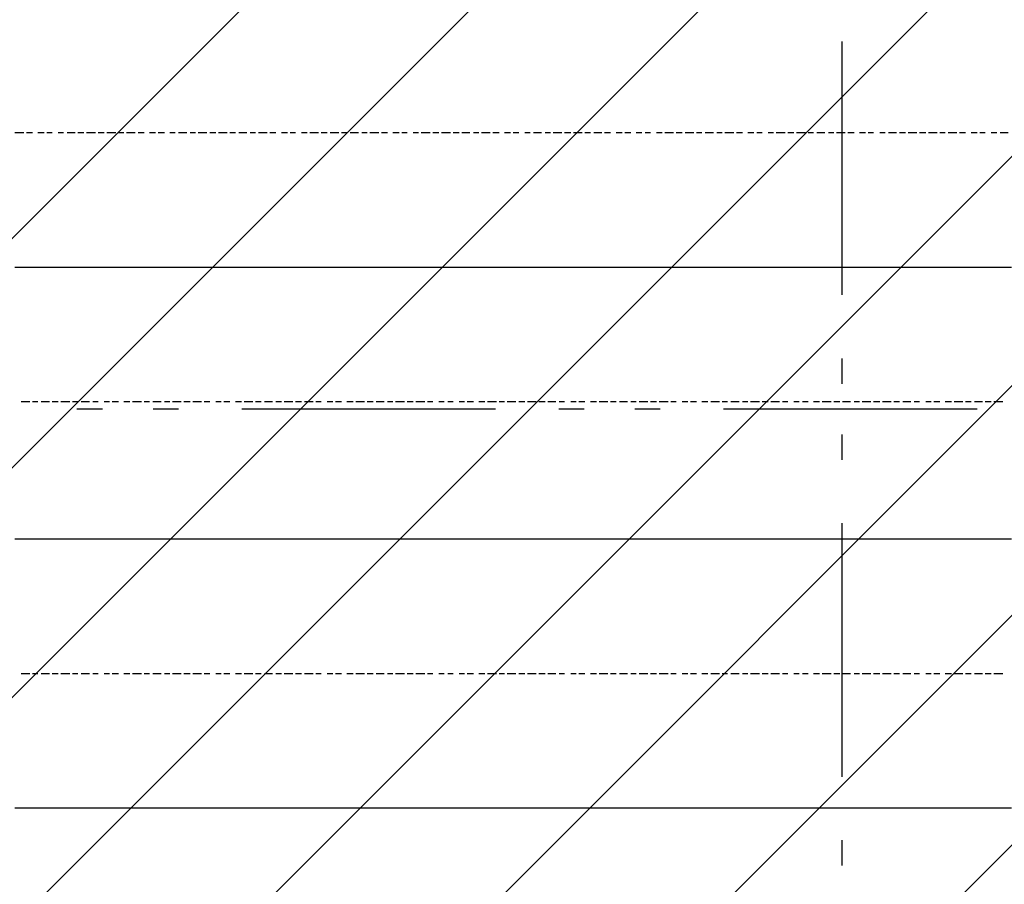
# Model space of a CAD drawing. Extents: x 997 to 109698, y 921 to 94021.
# Tile 493 of 656: x 15482 to 16938, y 46326 to 47604. Entities that reach past the tile are written whole.
import ezdxf

# ---------------------------------------------------------------- set-up
doc = ezdxf.new("R2010")
doc.units = 0
doc.header["$MEASUREMENT"] = 0
for name, color, linetype in [('12', 7, 'CONTINUOUS'), ('28', 7, 'CONTINUOUS'), ('40', 7, 'CONTINUOUS')]:
    doc.layers.add(name, color=color, linetype=linetype)

msp = doc.modelspace()

# ---------------------------------------------------------------- linework, layer by layer
at = {"layer": '12', "color": 1}
for p, q in [((15474.630503, 47437.563401), (15487.630503, 47437.563401)), ((15491.630503, 47437.563401), (15500.630503, 47437.563401)), ((15508.630503, 47437.563401), (15517.630503, 47437.563401)), ((15521.630503, 47437.563401), (15529.630503, 47437.563401)), ((15538.630503, 47437.563401), (15546.630503, 47437.563401)), ((15551.630503, 47437.563401), (15563.630503, 47437.563401)), ((15567.630503, 47437.563401), (15576.630503, 47437.563401)), ((15580.630503, 47437.563401), (15593.630503, 47437.563401)), ((15597.630503, 47437.563401), (15606.630503, 47437.563401)), ((15610.630503, 47437.563401), (15623.630503, 47437.563401)), ((15627.630503, 47437.563401), (15635.630503, 47437.563401)), ((15639.630503, 47437.563401), (15652.630503, 47437.563401)), ((15656.630503, 47437.563401), (15665.630503, 47437.563401)), ((15673.630503, 47437.563401), (15682.630503, 47437.563401)), ((15686.630503, 47437.563401), (15695.630503, 47437.563401)), ((15703.630503, 47437.563401), (15711.630503, 47437.563401)), ((15716.630503, 47437.563401), (15728.630503, 47437.563401)), ((15733.630503, 47437.563401), (15741.630503, 47437.563401)), ((15745.630503, 47437.563401), (15758.630503, 47437.563401)), ((15762.630503, 47437.563401), (15771.630503, 47437.563401)), ((15775.630503, 47437.563401), (15788.630503, 47437.563401)), ((15792.630503, 47437.563401), (15800.630503, 47437.563401)), ((15805.630503, 47437.563401), (15817.630503, 47437.563401)), ((15822.630503, 47437.563401), (15830.630503, 47437.563401)), ((15834.630503, 47437.563401), (15847.630503, 47437.563401)), ((15851.630503, 47437.563401), (15860.630503, 47437.563401)), ((15868.630503, 47437.563401), (15877.630503, 47437.563401)), ((15881.630503, 47437.563401), (15889.630503, 47437.563401)), ((15898.630503, 47437.563401), (15906.630503, 47437.563401)), ((15910.630503, 47437.563401), (15923.630503, 47437.563401)), ((15927.630503, 47437.563401), (15936.630503, 47437.563401)), ((15940.630503, 47437.563401), (15953.630503, 47437.563401)), ((15957.630503, 47437.563401), (15965.630503, 47437.563401)), ((15970.630503, 47437.563401), (15982.630503, 47437.563401)), ((15987.630503, 47437.563401), (15995.630503, 47437.563401)), ((15999.630503, 47437.563401), (16012.630503, 47437.563401)), ((16016.630503, 47437.563401), (16025.630503, 47437.563401)), ((16033.630503, 47437.563401), (16042.630503, 47437.563401)), ((16046.630503, 47437.563401), (16054.630503, 47437.563401)), ((16063.630503, 47437.563401), (16071.630503, 47437.563401)), ((16075.630503, 47437.563401), (16088.630503, 47437.563401)), ((16092.630503, 47437.563401), (16101.630503, 47437.563401)), ((16105.630503, 47437.563401), (16118.630503, 47437.563401)), ((16122.630503, 47437.563401), (16131.630503, 47437.563401)), ((16135.630503, 47437.563401), (16147.630503, 47437.563401)), ((16152.630503, 47437.563401), (16160.630503, 47437.563401)), ((16164.630503, 47437.563401), (16177.630503, 47437.563401)), ((16181.630503, 47437.563401), (16190.630503, 47437.563401)), ((16198.630503, 47437.563401), (16207.630503, 47437.563401)), ((16211.630503, 47437.563401), (16219.630503, 47437.563401)), ((16228.630503, 47437.563401), (16236.630503, 47437.563401)), ((16241.630503, 47437.563401), (16253.630503, 47437.563401)), ((16258.630503, 47437.563401), (16266.630503, 47437.563401)), ((16270.630503, 47437.563401), (16283.630503, 47437.563401)), ((16287.630503, 47437.563401), (16296.630503, 47437.563401)), ((16300.630503, 47437.563401), (16313.630503, 47437.563401)), ((16317.630503, 47437.563401), (16325.630503, 47437.563401)), ((16330.630503, 47437.563401), (16342.630503, 47437.563401)), ((16346.630503, 47437.563401), (16355.630503, 47437.563401)), ((16363.630503, 47437.563401), (16372.630503, 47437.563401)), ((16376.630503, 47437.563401), (16385.630503, 47437.563401)), ((16393.630503, 47437.563401), (16401.630503, 47437.563401)), ((16406.630503, 47437.563401), (16414.630503, 47437.563401)), ((16423.630503, 47437.563401), (16431.630503, 47437.563401)), ((16435.630503, 47437.563401), (16448.630503, 47437.563401)), ((16452.630503, 47437.563401), (16461.630503, 47437.563401)), ((16465.630503, 47437.563401), (16478.630503, 47437.563401)), ((16482.630503, 47437.563401), (16490.630503, 47437.563401)), ((16495.630503, 47437.563401), (16507.630503, 47437.563401)), ((16512.630503, 47437.563401), (16520.630503, 47437.563401)), ((16524.630503, 47437.563401), (16537.630503, 47437.563401)), ((16541.630503, 47437.563401), (16550.630503, 47437.563401)), ((16558.630503, 47437.563401), (16567.630503, 47437.563401)), ((16571.630503, 47437.563401), (16579.630503, 47437.563401)), ((16588.630503, 47437.563401), (16596.630503, 47437.563401)), ((16600.630503, 47437.563401), (16613.630503, 47437.563401)), ((16617.630503, 47437.563401), (16626.630503, 47437.563401)), ((16630.630503, 47437.563401), (16643.630503, 47437.563401)), ((16647.630503, 47437.563401), (16655.630503, 47437.563401)), ((16660.630503, 47437.563401), (16672.630503, 47437.563401)), ((16677.630503, 47437.563401), (16685.630503, 47437.563401)), ((16689.630503, 47437.563401), (16702.630503, 47437.563401)), ((16706.630503, 47437.563401), (16715.630503, 47437.563401)), ((16723.630503, 47437.563401), (16732.630503, 47437.563401)), ((16736.630503, 47437.563401), (16744.630503, 47437.563401)), ((16753.630503, 47437.563401), (16761.630503, 47437.563401)), ((16766.630503, 47437.563401), (16778.630503, 47437.563401)), ((16782.630503, 47437.563401), (16791.630503, 47437.563401)), ((16795.630503, 47437.563401), (16808.630503, 47437.563401)), ((16812.630503, 47437.563401), (16821.630503, 47437.563401)), ((16825.630503, 47437.563401), (16838.630503, 47437.563401)), ((16842.630503, 47437.563401), (16850.630503, 47437.563401)), ((16854.630503, 47437.563401), (16867.630503, 47437.563401)), ((16871.630503, 47437.563401), (16880.630503, 47437.563401)), ((16888.630503, 47437.563401), (16897.630503, 47437.563401)), ((16901.630503, 47437.563401), (16909.630503, 47437.563401)), ((16918.630503, 47437.563401), (16926.630503, 47437.563401)), ((16931.630503, 47437.563401), (16943.630503, 47437.563401)), ((15483.630503, 47039.563401), (15496.630503, 47039.563401)), ((15500.630503, 47039.563401), (15508.630503, 47039.563401)), ((15513.630503, 47039.563401), (15525.630503, 47039.563401)), ((15529.630503, 47039.563401), (15538.630503, 47039.563401)), ((15542.630503, 47039.563401), (15555.630503, 47039.563401)), ((15559.630503, 47039.563401), (15567.630503, 47039.563401)), ((15572.630503, 47039.563401), (15584.630503, 47039.563401)), ((15589.630503, 47039.563401), (15597.630503, 47039.563401)), ((15606.630503, 47039.563401), (15614.630503, 47039.563401)), ((15618.630503, 47039.563401), (15627.630503, 47039.563401)), ((15635.630503, 47039.563401), (15644.630503, 47039.563401)), ((15648.630503, 47039.563401), (15661.630503, 47039.563401)), ((15665.630503, 47039.563401), (15673.630503, 47039.563401)), ((15678.630503, 47039.563401), (15690.630503, 47039.563401)), ((15695.630503, 47039.563401), (15703.630503, 47039.563401)), ((15707.630503, 47039.563401), (15720.630503, 47039.563401)), ((15724.630503, 47039.563401), (15733.630503, 47039.563401)), ((15737.630503, 47039.563401), (15750.630503, 47039.563401)), ((15754.630503, 47039.563401), (15762.630503, 47039.563401)), ((15771.630503, 47039.563401), (15779.630503, 47039.563401)), ((15783.630503, 47039.563401), (15792.630503, 47039.563401)), ((15800.630503, 47039.563401), (15809.630503, 47039.563401)), ((15813.630503, 47039.563401), (15826.630503, 47039.563401)), ((15830.630503, 47039.563401), (15838.630503, 47039.563401)), ((15843.630503, 47039.563401), (15855.630503, 47039.563401)), ((15860.630503, 47039.563401), (15868.630503, 47039.563401)), ((15872.630503, 47039.563401), (15885.630503, 47039.563401)), ((15889.630503, 47039.563401), (15898.630503, 47039.563401)), ((15902.630503, 47039.563401), (15915.630503, 47039.563401)), ((15919.630503, 47039.563401), (15927.630503, 47039.563401)), ((15936.630503, 47039.563401), (15944.630503, 47039.563401)), ((15948.630503, 47039.563401), (15957.630503, 47039.563401)), ((15965.630503, 47039.563401), (15974.630503, 47039.563401)), ((15978.630503, 47039.563401), (15991.630503, 47039.563401)), ((15995.630503, 47039.563401), (16004.630503, 47039.563401)), ((16008.630503, 47039.563401), (16020.630503, 47039.563401)), ((16025.630503, 47039.563401), (16033.630503, 47039.563401)), ((16037.630503, 47039.563401), (16050.630503, 47039.563401)), ((16054.630503, 47039.563401), (16063.630503, 47039.563401)), ((16067.630503, 47039.563401), (16080.630503, 47039.563401)), ((16084.630503, 47039.563401), (16092.630503, 47039.563401)), ((16101.630503, 47039.563401), (16109.630503, 47039.563401)), ((16114.630503, 47039.563401), (16122.630503, 47039.563401)), ((16131.630503, 47039.563401), (16139.630503, 47039.563401)), ((16143.630503, 47039.563401), (16152.630503, 47039.563401)), ((16160.630503, 47039.563401), (16169.630503, 47039.563401)), ((16173.630503, 47039.563401), (16186.630503, 47039.563401)), ((16190.630503, 47039.563401), (16198.630503, 47039.563401)), ((16202.630503, 47039.563401), (16215.630503, 47039.563401)), ((16219.630503, 47039.563401), (16228.630503, 47039.563401)), ((16232.630503, 47039.563401), (16245.630503, 47039.563401)), ((16249.630503, 47039.563401), (16258.630503, 47039.563401)), ((16262.630503, 47039.563401), (16274.630503, 47039.563401)), ((16279.630503, 47039.563401), (16287.630503, 47039.563401)), ((16296.630503, 47039.563401), (16304.630503, 47039.563401)), ((16308.630503, 47039.563401), (16317.630503, 47039.563401)), ((16325.630503, 47039.563401), (16334.630503, 47039.563401)), ((16338.630503, 47039.563401), (16351.630503, 47039.563401)), ((16355.630503, 47039.563401), (16363.630503, 47039.563401)), ((16368.630503, 47039.563401), (16380.630503, 47039.563401)), ((16385.630503, 47039.563401), (16393.630503, 47039.563401)), ((16397.630503, 47039.563401), (16410.630503, 47039.563401)), ((16414.630503, 47039.563401), (16423.630503, 47039.563401)), ((16427.630503, 47039.563401), (16440.630503, 47039.563401)), ((16444.630503, 47039.563401), (16452.630503, 47039.563401)), ((16461.630503, 47039.563401), (16469.630503, 47039.563401)), ((16473.630503, 47039.563401), (16482.630503, 47039.563401)), ((16490.630503, 47039.563401), (16499.630503, 47039.563401)), ((16503.630503, 47039.563401), (16516.630503, 47039.563401)), ((16520.630503, 47039.563401), (16528.630503, 47039.563401)), ((16533.630503, 47039.563401), (16545.630503, 47039.563401)), ((16550.630503, 47039.563401), (16558.630503, 47039.563401)), ((16562.630503, 47039.563401), (16575.630503, 47039.563401)), ((16579.630503, 47039.563401), (16588.630503, 47039.563401)), ((16592.630503, 47039.563401), (16605.630503, 47039.563401)), ((16609.630503, 47039.563401), (16617.630503, 47039.563401)), ((16626.630503, 47039.563401), (16634.630503, 47039.563401)), ((16639.630503, 47039.563401), (16647.630503, 47039.563401)), ((16655.630503, 47039.563401), (16664.630503, 47039.563401)), ((16668.630503, 47039.563401), (16681.630503, 47039.563401)), ((16685.630503, 47039.563401), (16694.630503, 47039.563401)), ((16698.630503, 47039.563401), (16710.630503, 47039.563401)), ((16715.630503, 47039.563401), (16723.630503, 47039.563401)), ((16727.630503, 47039.563401), (16740.630503, 47039.563401)), ((16744.630503, 47039.563401), (16753.630503, 47039.563401)), ((16757.630503, 47039.563401), (16770.630503, 47039.563401)), ((16774.630503, 47039.563401), (16782.630503, 47039.563401)), ((16787.630503, 47039.563401), (16799.630503, 47039.563401)), ((16804.630503, 47039.563401), (16812.630503, 47039.563401)), ((16821.630503, 47039.563401), (16829.630503, 47039.563401)), ((16833.630503, 47039.563401), (16842.630503, 47039.563401)), ((16850.630503, 47039.563401), (16859.630503, 47039.563401)), ((16863.630503, 47039.563401), (16876.630503, 47039.563401)), ((16880.630503, 47039.563401), (16888.630503, 47039.563401)), ((16893.630503, 47039.563401), (16905.630503, 47039.563401)), ((16909.630503, 47039.563401), (16918.630503, 47039.563401)), ((16922.630503, 47039.563401), (16935.630503, 47039.563401)), ((15483.630503, 46637.563401), (15496.630503, 46637.563401)), ((15500.630503, 46637.563401), (15508.630503, 46637.563401)), ((15513.630503, 46637.563401), (15525.630503, 46637.563401)), ((15529.630503, 46637.563401), (15538.630503, 46637.563401)), ((15542.630503, 46637.563401), (15555.630503, 46637.563401)), ((15559.630503, 46637.563401), (15567.630503, 46637.563401)), ((15572.630503, 46637.563401), (15584.630503, 46637.563401)), ((15589.630503, 46637.563401), (15597.630503, 46637.563401)), ((15606.630503, 46637.563401), (15614.630503, 46637.563401)), ((15618.630503, 46637.563401), (15627.630503, 46637.563401)), ((15635.630503, 46637.563401), (15644.630503, 46637.563401)), ((15648.630503, 46637.563401), (15661.630503, 46637.563401)), ((15665.630503, 46637.563401), (15673.630503, 46637.563401)), ((15678.630503, 46637.563401), (15690.630503, 46637.563401)), ((15695.630503, 46637.563401), (15703.630503, 46637.563401)), ((15707.630503, 46637.563401), (15720.630503, 46637.563401)), ((15724.630503, 46637.563401), (15733.630503, 46637.563401)), ((15737.630503, 46637.563401), (15750.630503, 46637.563401)), ((15754.630503, 46637.563401), (15762.630503, 46637.563401)), ((15771.630503, 46637.563401), (15779.630503, 46637.563401)), ((15783.630503, 46637.563401), (15792.630503, 46637.563401)), ((15800.630503, 46637.563401), (15809.630503, 46637.563401)), ((15813.630503, 46637.563401), (15826.630503, 46637.563401)), ((15830.630503, 46637.563401), (15838.630503, 46637.563401)), ((15843.630503, 46637.563401), (15855.630503, 46637.563401)), ((15860.630503, 46637.563401), (15868.630503, 46637.563401)), ((15872.630503, 46637.563401), (15885.630503, 46637.563401)), ((15889.630503, 46637.563401), (15898.630503, 46637.563401)), ((15902.630503, 46637.563401), (15915.630503, 46637.563401)), ((15919.630503, 46637.563401), (15927.630503, 46637.563401)), ((15936.630503, 46637.563401), (15944.630503, 46637.563401)), ((15948.630503, 46637.563401), (15957.630503, 46637.563401)), ((15965.630503, 46637.563401), (15974.630503, 46637.563401)), ((15978.630503, 46637.563401), (15991.630503, 46637.563401)), ((15995.630503, 46637.563401), (16004.630503, 46637.563401)), ((16008.630503, 46637.563401), (16020.630503, 46637.563401)), ((16025.630503, 46637.563401), (16033.630503, 46637.563401)), ((16037.630503, 46637.563401), (16050.630503, 46637.563401)), ((16054.630503, 46637.563401), (16063.630503, 46637.563401)), ((16067.630503, 46637.563401), (16080.630503, 46637.563401)), ((16084.630503, 46637.563401), (16092.630503, 46637.563401)), ((16101.630503, 46637.563401), (16109.630503, 46637.563401)), ((16114.630503, 46637.563401), (16122.630503, 46637.563401)), ((16131.630503, 46637.563401), (16139.630503, 46637.563401)), ((16143.630503, 46637.563401), (16152.630503, 46637.563401)), ((16160.630503, 46637.563401), (16169.630503, 46637.563401)), ((16173.630503, 46637.563401), (16186.630503, 46637.563401)), ((16190.630503, 46637.563401), (16198.630503, 46637.563401)), ((16202.630503, 46637.563401), (16215.630503, 46637.563401)), ((16219.630503, 46637.563401), (16228.630503, 46637.563401)), ((16232.630503, 46637.563401), (16245.630503, 46637.563401)), ((16249.630503, 46637.563401), (16258.630503, 46637.563401)), ((16262.630503, 46637.563401), (16274.630503, 46637.563401)), ((16279.630503, 46637.563401), (16287.630503, 46637.563401)), ((16296.630503, 46637.563401), (16304.630503, 46637.563401)), ((16308.630503, 46637.563401), (16317.630503, 46637.563401)), ((16325.630503, 46637.563401), (16334.630503, 46637.563401)), ((16338.630503, 46637.563401), (16351.630503, 46637.563401)), ((16355.630503, 46637.563401), (16363.630503, 46637.563401)), ((16368.630503, 46637.563401), (16380.630503, 46637.563401)), ((16385.630503, 46637.563401), (16393.630503, 46637.563401)), ((16397.630503, 46637.563401), (16410.630503, 46637.563401)), ((16414.630503, 46637.563401), (16423.630503, 46637.563401)), ((16427.630503, 46637.563401), (16440.630503, 46637.563401)), ((16444.630503, 46637.563401), (16452.630503, 46637.563401)), ((16461.630503, 46637.563401), (16469.630503, 46637.563401)), ((16473.630503, 46637.563401), (16482.630503, 46637.563401)), ((16490.630503, 46637.563401), (16499.630503, 46637.563401)), ((16503.630503, 46637.563401), (16516.630503, 46637.563401)), ((16520.630503, 46637.563401), (16528.630503, 46637.563401)), ((16533.630503, 46637.563401), (16545.630503, 46637.563401)), ((16550.630503, 46637.563401), (16558.630503, 46637.563401)), ((16562.630503, 46637.563401), (16575.630503, 46637.563401)), ((16579.630503, 46637.563401), (16588.630503, 46637.563401)), ((16592.630503, 46637.563401), (16605.630503, 46637.563401)), ((16609.630503, 46637.563401), (16617.630503, 46637.563401)), ((16626.630503, 46637.563401), (16634.630503, 46637.563401)), ((16639.630503, 46637.563401), (16647.630503, 46637.563401)), ((16655.630503, 46637.563401), (16664.630503, 46637.563401)), ((16668.630503, 46637.563401), (16681.630503, 46637.563401)), ((16685.630503, 46637.563401), (16694.630503, 46637.563401)), ((16698.630503, 46637.563401), (16710.630503, 46637.563401)), ((16715.630503, 46637.563401), (16723.630503, 46637.563401)), ((16727.630503, 46637.563401), (16740.630503, 46637.563401)), ((16744.630503, 46637.563401), (16753.630503, 46637.563401)), ((16757.630503, 46637.563401), (16770.630503, 46637.563401)), ((16774.630503, 46637.563401), (16782.630503, 46637.563401)), ((16787.630503, 46637.563401), (16799.630503, 46637.563401)), ((16804.630503, 46637.563401), (16812.630503, 46637.563401)), ((16821.630503, 46637.563401), (16829.630503, 46637.563401)), ((16833.630503, 46637.563401), (16842.630503, 46637.563401)), ((16850.630503, 46637.563401), (16859.630503, 46637.563401)), ((16863.630503, 46637.563401), (16876.630503, 46637.563401)), ((16880.630503, 46637.563401), (16888.630503, 46637.563401)), ((16893.630503, 46637.563401), (16905.630503, 46637.563401)), ((16909.630503, 46637.563401), (16918.630503, 46637.563401)), ((16922.630503, 46637.563401), (16935.630503, 46637.563401))]:
    msp.add_line(p, q, dxfattribs=at)
at = {"layer": '12', "color": 5}
for p, q in [((15474.630503, 47238.563401), (15487.630503, 47238.563401)), ((15487.630503, 47238.563401), (15496.630503, 47238.563401)), ((15496.630503, 47238.563401), (15508.630503, 47238.563401)), ((15508.630503, 47238.563401), (15517.630503, 47238.563401)), ((15517.630503, 47238.563401), (15525.630503, 47238.563401)), ((15525.630503, 47238.563401), (15538.630503, 47238.563401)), ((15538.630503, 47238.563401), (15546.630503, 47238.563401)), ((15546.630503, 47238.563401), (15555.630503, 47238.563401)), ((15555.630503, 47238.563401), (15567.630503, 47238.563401)), ((15567.630503, 47238.563401), (15576.630503, 47238.563401)), ((15576.630503, 47238.563401), (15584.630503, 47238.563401)), ((15584.630503, 47238.563401), (15597.630503, 47238.563401)), ((15597.630503, 47238.563401), (15606.630503, 47238.563401)), ((15606.630503, 47238.563401), (15618.630503, 47238.563401)), ((15618.630503, 47238.563401), (15627.630503, 47238.563401)), ((15627.630503, 47238.563401), (15635.630503, 47238.563401)), ((15635.630503, 47238.563401), (15648.630503, 47238.563401)), ((15648.630503, 47238.563401), (15656.630503, 47238.563401)), ((15656.630503, 47238.563401), (15665.630503, 47238.563401)), ((15665.630503, 47238.563401), (15678.630503, 47238.563401)), ((15678.630503, 47238.563401), (15686.630503, 47238.563401)), ((15686.630503, 47238.563401), (15695.630503, 47238.563401)), ((15695.630503, 47238.563401), (15707.630503, 47238.563401)), ((15707.630503, 47238.563401), (15716.630503, 47238.563401)), ((15716.630503, 47238.563401), (15728.630503, 47238.563401)), ((15728.630503, 47238.563401), (15737.630503, 47238.563401)), ((15737.630503, 47238.563401), (15745.630503, 47238.563401)), ((15745.630503, 47238.563401), (15758.630503, 47238.563401)), ((15758.630503, 47238.563401), (15766.630503, 47238.563401)), ((15766.630503, 47238.563401), (15775.630503, 47238.563401)), ((15775.630503, 47238.563401), (15788.630503, 47238.563401)), ((15788.630503, 47238.563401), (15796.630503, 47238.563401)), ((15796.630503, 47238.563401), (15805.630503, 47238.563401)), ((15805.630503, 47238.563401), (15817.630503, 47238.563401)), ((15817.630503, 47238.563401), (15826.630503, 47238.563401)), ((15826.630503, 47238.563401), (15834.630503, 47238.563401)), ((15834.630503, 47238.563401), (15847.630503, 47238.563401)), ((15847.630503, 47238.563401), (15855.630503, 47238.563401)), ((15855.630503, 47238.563401), (15868.630503, 47238.563401)), ((15868.630503, 47238.563401), (15877.630503, 47238.563401)), ((15877.630503, 47238.563401), (15885.630503, 47238.563401)), ((15885.630503, 47238.563401), (15898.630503, 47238.563401)), ((15898.630503, 47238.563401), (15906.630503, 47238.563401)), ((15906.630503, 47238.563401), (15915.630503, 47238.563401)), ((15915.630503, 47238.563401), (15927.630503, 47238.563401)), ((15927.630503, 47238.563401), (15936.630503, 47238.563401)), ((15936.630503, 47238.563401), (15944.630503, 47238.563401)), ((15944.630503, 47238.563401), (15957.630503, 47238.563401)), ((15957.630503, 47238.563401), (15965.630503, 47238.563401)), ((15965.630503, 47238.563401), (15978.630503, 47238.563401)), ((15978.630503, 47238.563401), (15987.630503, 47238.563401)), ((15987.630503, 47238.563401), (15995.630503, 47238.563401)), ((15995.630503, 47238.563401), (16008.630503, 47238.563401)), ((16008.630503, 47238.563401), (16016.630503, 47238.563401)), ((16016.630503, 47238.563401), (16025.630503, 47238.563401)), ((16025.630503, 47238.563401), (16037.630503, 47238.563401)), ((16037.630503, 47238.563401), (16046.630503, 47238.563401)), ((16046.630503, 47238.563401), (16054.630503, 47238.563401)), ((16054.630503, 47238.563401), (16067.630503, 47238.563401)), ((16067.630503, 47238.563401), (16075.630503, 47238.563401)), ((16075.630503, 47238.563401), (16088.630503, 47238.563401)), ((16088.630503, 47238.563401), (16097.630503, 47238.563401)), ((16097.630503, 47238.563401), (16105.630503, 47238.563401)), ((16105.630503, 47238.563401), (16118.630503, 47238.563401)), ((16118.630503, 47238.563401), (16126.630503, 47238.563401)), ((16126.630503, 47238.563401), (16135.630503, 47238.563401)), ((16135.630503, 47238.563401), (16147.630503, 47238.563401)), ((16147.630503, 47238.563401), (16156.630503, 47238.563401)), ((16156.630503, 47238.563401), (16164.630503, 47238.563401)), ((16164.630503, 47238.563401), (16177.630503, 47238.563401)), ((16177.630503, 47238.563401), (16186.630503, 47238.563401)), ((16186.630503, 47238.563401), (16198.630503, 47238.563401)), ((16198.630503, 47238.563401), (16207.630503, 47238.563401)), ((16207.630503, 47238.563401), (16215.630503, 47238.563401)), ((16215.630503, 47238.563401), (16228.630503, 47238.563401)), ((16228.630503, 47238.563401), (16236.630503, 47238.563401)), ((16236.630503, 47238.563401), (16245.630503, 47238.563401)), ((16245.630503, 47238.563401), (16258.630503, 47238.563401)), ((16258.630503, 47238.563401), (16266.630503, 47238.563401)), ((16266.630503, 47238.563401), (16274.630503, 47238.563401)), ((16274.630503, 47238.563401), (16287.630503, 47238.563401)), ((16287.630503, 47238.563401), (16296.630503, 47238.563401)), ((16296.630503, 47238.563401), (16308.630503, 47238.563401)), ((16308.630503, 47238.563401), (16317.630503, 47238.563401)), ((16317.630503, 47238.563401), (16325.630503, 47238.563401)), ((16325.630503, 47238.563401), (16338.630503, 47238.563401)), ((16338.630503, 47238.563401), (16346.630503, 47238.563401)), ((16346.630503, 47238.563401), (16355.630503, 47238.563401)), ((16355.630503, 47238.563401), (16368.630503, 47238.563401)), ((16368.630503, 47238.563401), (16376.630503, 47238.563401)), ((16376.630503, 47238.563401), (16385.630503, 47238.563401)), ((16385.630503, 47238.563401), (16397.630503, 47238.563401)), ((16397.630503, 47238.563401), (16406.630503, 47238.563401)), ((16406.630503, 47238.563401), (16414.630503, 47238.563401)), ((16414.630503, 47238.563401), (16427.630503, 47238.563401)), ((16427.630503, 47238.563401), (16435.630503, 47238.563401)), ((16435.630503, 47238.563401), (16448.630503, 47238.563401)), ((16448.630503, 47238.563401), (16457.630503, 47238.563401)), ((16457.630503, 47238.563401), (16465.630503, 47238.563401)), ((16465.630503, 47238.563401), (16478.630503, 47238.563401)), ((16478.630503, 47238.563401), (16486.630503, 47238.563401)), ((16486.630503, 47238.563401), (16495.630503, 47238.563401)), ((16495.630503, 47238.563401), (16507.630503, 47238.563401)), ((16507.630503, 47238.563401), (16516.630503, 47238.563401)), ((16516.630503, 47238.563401), (16524.630503, 47238.563401)), ((16524.630503, 47238.563401), (16537.630503, 47238.563401)), ((16537.630503, 47238.563401), (16545.630503, 47238.563401)), ((16545.630503, 47238.563401), (16558.630503, 47238.563401)), ((16558.630503, 47238.563401), (16567.630503, 47238.563401)), ((16567.630503, 47238.563401), (16575.630503, 47238.563401)), ((16575.630503, 47238.563401), (16588.630503, 47238.563401)), ((16588.630503, 47238.563401), (16596.630503, 47238.563401)), ((16596.630503, 47238.563401), (16605.630503, 47238.563401)), ((16605.630503, 47238.563401), (16617.630503, 47238.563401)), ((16617.630503, 47238.563401), (16626.630503, 47238.563401)), ((16626.630503, 47238.563401), (16634.630503, 47238.563401)), ((16634.630503, 47238.563401), (16647.630503, 47238.563401)), ((16647.630503, 47238.563401), (16655.630503, 47238.563401)), ((16655.630503, 47238.563401), (16668.630503, 47238.563401)), ((16668.630503, 47238.563401), (16677.630503, 47238.563401)), ((16677.630503, 47238.563401), (16685.630503, 47238.563401)), ((16685.630503, 47238.563401), (16698.630503, 47238.563401)), ((16698.630503, 47238.563401), (16706.630503, 47238.563401)), ((16706.630503, 47238.563401), (16715.630503, 47238.563401)), ((16715.630503, 47238.563401), (16727.630503, 47238.563401)), ((16727.630503, 47238.563401), (16736.630503, 47238.563401)), ((16736.630503, 47238.563401), (16744.630503, 47238.563401)), ((16744.630503, 47238.563401), (16757.630503, 47238.563401)), ((16757.630503, 47238.563401), (16766.630503, 47238.563401)), ((16766.630503, 47238.563401), (16778.630503, 47238.563401)), ((16778.630503, 47238.563401), (16787.630503, 47238.563401)), ((16787.630503, 47238.563401), (16795.630503, 47238.563401)), ((16795.630503, 47238.563401), (16808.630503, 47238.563401)), ((16808.630503, 47238.563401), (16816.630503, 47238.563401)), ((16816.630503, 47238.563401), (16825.630503, 47238.563401)), ((16825.630503, 47238.563401), (16838.630503, 47238.563401)), ((16838.630503, 47238.563401), (16846.630503, 47238.563401)), ((16846.630503, 47238.563401), (16854.630503, 47238.563401)), ((16854.630503, 47238.563401), (16867.630503, 47238.563401)), ((16867.630503, 47238.563401), (16876.630503, 47238.563401)), ((16876.630503, 47238.563401), (16888.630503, 47238.563401)), ((16888.630503, 47238.563401), (16897.630503, 47238.563401)), ((16897.630503, 47238.563401), (16905.630503, 47238.563401)), ((16905.630503, 47238.563401), (16918.630503, 47238.563401)), ((16918.630503, 47238.563401), (16926.630503, 47238.563401)), ((16926.630503, 47238.563401), (16935.630503, 47238.563401)), ((16935.630503, 47238.563401), (16948.630503, 47238.563401)), ((15474.630503, 46836.563401), (15487.630503, 46836.563401)), ((15487.630503, 46836.563401), (15496.630503, 46836.563401)), ((15496.630503, 46836.563401), (15508.630503, 46836.563401)), ((15508.630503, 46836.563401), (15517.630503, 46836.563401)), ((15517.630503, 46836.563401), (15525.630503, 46836.563401)), ((15525.630503, 46836.563401), (15538.630503, 46836.563401)), ((15538.630503, 46836.563401), (15546.630503, 46836.563401)), ((15546.630503, 46836.563401), (15555.630503, 46836.563401)), ((15555.630503, 46836.563401), (15567.630503, 46836.563401)), ((15567.630503, 46836.563401), (15576.630503, 46836.563401)), ((15576.630503, 46836.563401), (15584.630503, 46836.563401)), ((15584.630503, 46836.563401), (15597.630503, 46836.563401)), ((15597.630503, 46836.563401), (15606.630503, 46836.563401)), ((15606.630503, 46836.563401), (15618.630503, 46836.563401)), ((15618.630503, 46836.563401), (15627.630503, 46836.563401)), ((15627.630503, 46836.563401), (15635.630503, 46836.563401)), ((15635.630503, 46836.563401), (15648.630503, 46836.563401)), ((15648.630503, 46836.563401), (15656.630503, 46836.563401)), ((15656.630503, 46836.563401), (15665.630503, 46836.563401)), ((15665.630503, 46836.563401), (15678.630503, 46836.563401)), ((15678.630503, 46836.563401), (15686.630503, 46836.563401)), ((15686.630503, 46836.563401), (15695.630503, 46836.563401)), ((15695.630503, 46836.563401), (15707.630503, 46836.563401)), ((15707.630503, 46836.563401), (15716.630503, 46836.563401)), ((15716.630503, 46836.563401), (15728.630503, 46836.563401)), ((15728.630503, 46836.563401), (15737.630503, 46836.563401)), ((15737.630503, 46836.563401), (15745.630503, 46836.563401)), ((15745.630503, 46836.563401), (15758.630503, 46836.563401)), ((15758.630503, 46836.563401), (15766.630503, 46836.563401)), ((15766.630503, 46836.563401), (15775.630503, 46836.563401)), ((15775.630503, 46836.563401), (15788.630503, 46836.563401)), ((15788.630503, 46836.563401), (15796.630503, 46836.563401)), ((15796.630503, 46836.563401), (15805.630503, 46836.563401)), ((15805.630503, 46836.563401), (15817.630503, 46836.563401)), ((15817.630503, 46836.563401), (15826.630503, 46836.563401)), ((15826.630503, 46836.563401), (15834.630503, 46836.563401)), ((15834.630503, 46836.563401), (15847.630503, 46836.563401)), ((15847.630503, 46836.563401), (15855.630503, 46836.563401)), ((15855.630503, 46836.563401), (15868.630503, 46836.563401)), ((15868.630503, 46836.563401), (15877.630503, 46836.563401)), ((15877.630503, 46836.563401), (15885.630503, 46836.563401)), ((15885.630503, 46836.563401), (15898.630503, 46836.563401)), ((15898.630503, 46836.563401), (15906.630503, 46836.563401)), ((15906.630503, 46836.563401), (15915.630503, 46836.563401)), ((15915.630503, 46836.563401), (15927.630503, 46836.563401)), ((15927.630503, 46836.563401), (15936.630503, 46836.563401)), ((15936.630503, 46836.563401), (15944.630503, 46836.563401)), ((15944.630503, 46836.563401), (15957.630503, 46836.563401)), ((15957.630503, 46836.563401), (15965.630503, 46836.563401)), ((15965.630503, 46836.563401), (15978.630503, 46836.563401)), ((15978.630503, 46836.563401), (15987.630503, 46836.563401)), ((15987.630503, 46836.563401), (15995.630503, 46836.563401)), ((15995.630503, 46836.563401), (16008.630503, 46836.563401)), ((16008.630503, 46836.563401), (16016.630503, 46836.563401)), ((16016.630503, 46836.563401), (16025.630503, 46836.563401)), ((16025.630503, 46836.563401), (16037.630503, 46836.563401)), ((16037.630503, 46836.563401), (16046.630503, 46836.563401)), ((16046.630503, 46836.563401), (16054.630503, 46836.563401)), ((16054.630503, 46836.563401), (16067.630503, 46836.563401)), ((16067.630503, 46836.563401), (16075.630503, 46836.563401)), ((16075.630503, 46836.563401), (16088.630503, 46836.563401)), ((16088.630503, 46836.563401), (16097.630503, 46836.563401)), ((16097.630503, 46836.563401), (16105.630503, 46836.563401)), ((16105.630503, 46836.563401), (16118.630503, 46836.563401)), ((16118.630503, 46836.563401), (16126.630503, 46836.563401)), ((16126.630503, 46836.563401), (16135.630503, 46836.563401)), ((16135.630503, 46836.563401), (16147.630503, 46836.563401)), ((16147.630503, 46836.563401), (16156.630503, 46836.563401)), ((16156.630503, 46836.563401), (16164.630503, 46836.563401)), ((16164.630503, 46836.563401), (16177.630503, 46836.563401)), ((16177.630503, 46836.563401), (16186.630503, 46836.563401)), ((16186.630503, 46836.563401), (16198.630503, 46836.563401)), ((16198.630503, 46836.563401), (16207.630503, 46836.563401)), ((16207.630503, 46836.563401), (16215.630503, 46836.563401)), ((16215.630503, 46836.563401), (16228.630503, 46836.563401)), ((16228.630503, 46836.563401), (16236.630503, 46836.563401)), ((16236.630503, 46836.563401), (16245.630503, 46836.563401)), ((16245.630503, 46836.563401), (16258.630503, 46836.563401)), ((16258.630503, 46836.563401), (16266.630503, 46836.563401)), ((16266.630503, 46836.563401), (16274.630503, 46836.563401)), ((16274.630503, 46836.563401), (16287.630503, 46836.563401)), ((16287.630503, 46836.563401), (16296.630503, 46836.563401)), ((16296.630503, 46836.563401), (16308.630503, 46836.563401)), ((16308.630503, 46836.563401), (16317.630503, 46836.563401)), ((16317.630503, 46836.563401), (16325.630503, 46836.563401)), ((16325.630503, 46836.563401), (16338.630503, 46836.563401)), ((16338.630503, 46836.563401), (16346.630503, 46836.563401)), ((16346.630503, 46836.563401), (16355.630503, 46836.563401)), ((16355.630503, 46836.563401), (16368.630503, 46836.563401)), ((16368.630503, 46836.563401), (16376.630503, 46836.563401)), ((16376.630503, 46836.563401), (16385.630503, 46836.563401)), ((16385.630503, 46836.563401), (16397.630503, 46836.563401)), ((16397.630503, 46836.563401), (16406.630503, 46836.563401)), ((16406.630503, 46836.563401), (16414.630503, 46836.563401)), ((16414.630503, 46836.563401), (16427.630503, 46836.563401)), ((16427.630503, 46836.563401), (16435.630503, 46836.563401)), ((16435.630503, 46836.563401), (16448.630503, 46836.563401)), ((16448.630503, 46836.563401), (16457.630503, 46836.563401)), ((16457.630503, 46836.563401), (16465.630503, 46836.563401)), ((16465.630503, 46836.563401), (16478.630503, 46836.563401)), ((16478.630503, 46836.563401), (16486.630503, 46836.563401)), ((16486.630503, 46836.563401), (16495.630503, 46836.563401)), ((16495.630503, 46836.563401), (16507.630503, 46836.563401)), ((16507.630503, 46836.563401), (16516.630503, 46836.563401)), ((16516.630503, 46836.563401), (16524.630503, 46836.563401)), ((16524.630503, 46836.563401), (16537.630503, 46836.563401)), ((16537.630503, 46836.563401), (16545.630503, 46836.563401)), ((16545.630503, 46836.563401), (16558.630503, 46836.563401)), ((16558.630503, 46836.563401), (16567.630503, 46836.563401)), ((16567.630503, 46836.563401), (16575.630503, 46836.563401)), ((16575.630503, 46836.563401), (16588.630503, 46836.563401)), ((16588.630503, 46836.563401), (16596.630503, 46836.563401)), ((16596.630503, 46836.563401), (16605.630503, 46836.563401)), ((16605.630503, 46836.563401), (16617.630503, 46836.563401)), ((16617.630503, 46836.563401), (16626.630503, 46836.563401)), ((16626.630503, 46836.563401), (16634.630503, 46836.563401)), ((16634.630503, 46836.563401), (16647.630503, 46836.563401)), ((16647.630503, 46836.563401), (16655.630503, 46836.563401)), ((16655.630503, 46836.563401), (16668.630503, 46836.563401)), ((16668.630503, 46836.563401), (16677.630503, 46836.563401)), ((16677.630503, 46836.563401), (16685.630503, 46836.563401)), ((16685.630503, 46836.563401), (16698.630503, 46836.563401)), ((16698.630503, 46836.563401), (16706.630503, 46836.563401)), ((16706.630503, 46836.563401), (16715.630503, 46836.563401)), ((16715.630503, 46836.563401), (16727.630503, 46836.563401)), ((16727.630503, 46836.563401), (16736.630503, 46836.563401)), ((16736.630503, 46836.563401), (16744.630503, 46836.563401)), ((16744.630503, 46836.563401), (16757.630503, 46836.563401)), ((16757.630503, 46836.563401), (16766.630503, 46836.563401)), ((16766.630503, 46836.563401), (16778.630503, 46836.563401)), ((16778.630503, 46836.563401), (16787.630503, 46836.563401)), ((16787.630503, 46836.563401), (16795.630503, 46836.563401)), ((16795.630503, 46836.563401), (16808.630503, 46836.563401)), ((16808.630503, 46836.563401), (16816.630503, 46836.563401)), ((16816.630503, 46836.563401), (16825.630503, 46836.563401)), ((16825.630503, 46836.563401), (16838.630503, 46836.563401)), ((16838.630503, 46836.563401), (16846.630503, 46836.563401)), ((16846.630503, 46836.563401), (16854.630503, 46836.563401)), ((16854.630503, 46836.563401), (16867.630503, 46836.563401)), ((16867.630503, 46836.563401), (16876.630503, 46836.563401)), ((16876.630503, 46836.563401), (16888.630503, 46836.563401)), ((16888.630503, 46836.563401), (16897.630503, 46836.563401)), ((16897.630503, 46836.563401), (16905.630503, 46836.563401)), ((16905.630503, 46836.563401), (16918.630503, 46836.563401)), ((16918.630503, 46836.563401), (16926.630503, 46836.563401)), ((16926.630503, 46836.563401), (16935.630503, 46836.563401)), ((16935.630503, 46836.563401), (16948.630503, 46836.563401)), ((15474.630503, 46438.563401), (15487.630503, 46438.563401)), ((15487.630503, 46438.563401), (15496.630503, 46438.563401)), ((15496.630503, 46438.563401), (15508.630503, 46438.563401)), ((15508.630503, 46438.563401), (15517.630503, 46438.563401)), ((15517.630503, 46438.563401), (15525.630503, 46438.563401)), ((15525.630503, 46438.563401), (15538.630503, 46438.563401)), ((15538.630503, 46438.563401), (15546.630503, 46438.563401)), ((15546.630503, 46438.563401), (15555.630503, 46438.563401)), ((15555.630503, 46438.563401), (15567.630503, 46438.563401)), ((15567.630503, 46438.563401), (15576.630503, 46438.563401)), ((15576.630503, 46438.563401), (15584.630503, 46438.563401)), ((15584.630503, 46438.563401), (15597.630503, 46438.563401)), ((15597.630503, 46438.563401), (15606.630503, 46438.563401)), ((15606.630503, 46438.563401), (15618.630503, 46438.563401)), ((15618.630503, 46438.563401), (15627.630503, 46438.563401)), ((15627.630503, 46438.563401), (15635.630503, 46438.563401)), ((15635.630503, 46438.563401), (15648.630503, 46438.563401)), ((15648.630503, 46438.563401), (15656.630503, 46438.563401)), ((15656.630503, 46438.563401), (15665.630503, 46438.563401)), ((15665.630503, 46438.563401), (15678.630503, 46438.563401)), ((15678.630503, 46438.563401), (15686.630503, 46438.563401)), ((15686.630503, 46438.563401), (15695.630503, 46438.563401)), ((15695.630503, 46438.563401), (15707.630503, 46438.563401)), ((15707.630503, 46438.563401), (15716.630503, 46438.563401)), ((15716.630503, 46438.563401), (15728.630503, 46438.563401)), ((15728.630503, 46438.563401), (15737.630503, 46438.563401)), ((15737.630503, 46438.563401), (15745.630503, 46438.563401)), ((15745.630503, 46438.563401), (15758.630503, 46438.563401)), ((15758.630503, 46438.563401), (15766.630503, 46438.563401)), ((15766.630503, 46438.563401), (15775.630503, 46438.563401)), ((15775.630503, 46438.563401), (15788.630503, 46438.563401)), ((15788.630503, 46438.563401), (15796.630503, 46438.563401)), ((15796.630503, 46438.563401), (15805.630503, 46438.563401)), ((15805.630503, 46438.563401), (15817.630503, 46438.563401)), ((15817.630503, 46438.563401), (15826.630503, 46438.563401)), ((15826.630503, 46438.563401), (15834.630503, 46438.563401)), ((15834.630503, 46438.563401), (15847.630503, 46438.563401)), ((15847.630503, 46438.563401), (15855.630503, 46438.563401)), ((15855.630503, 46438.563401), (15868.630503, 46438.563401)), ((15868.630503, 46438.563401), (15877.630503, 46438.563401)), ((15877.630503, 46438.563401), (15885.630503, 46438.563401)), ((15885.630503, 46438.563401), (15898.630503, 46438.563401)), ((15898.630503, 46438.563401), (15906.630503, 46438.563401)), ((15906.630503, 46438.563401), (15915.630503, 46438.563401)), ((15915.630503, 46438.563401), (15927.630503, 46438.563401)), ((15927.630503, 46438.563401), (15936.630503, 46438.563401)), ((15936.630503, 46438.563401), (15944.630503, 46438.563401)), ((15944.630503, 46438.563401), (15957.630503, 46438.563401)), ((15957.630503, 46438.563401), (15965.630503, 46438.563401)), ((15965.630503, 46438.563401), (15978.630503, 46438.563401)), ((15978.630503, 46438.563401), (15987.630503, 46438.563401)), ((15987.630503, 46438.563401), (15995.630503, 46438.563401)), ((15995.630503, 46438.563401), (16008.630503, 46438.563401)), ((16008.630503, 46438.563401), (16016.630503, 46438.563401)), ((16016.630503, 46438.563401), (16025.630503, 46438.563401)), ((16025.630503, 46438.563401), (16037.630503, 46438.563401)), ((16037.630503, 46438.563401), (16046.630503, 46438.563401)), ((16046.630503, 46438.563401), (16054.630503, 46438.563401)), ((16054.630503, 46438.563401), (16067.630503, 46438.563401)), ((16067.630503, 46438.563401), (16075.630503, 46438.563401)), ((16075.630503, 46438.563401), (16088.630503, 46438.563401)), ((16088.630503, 46438.563401), (16097.630503, 46438.563401)), ((16097.630503, 46438.563401), (16105.630503, 46438.563401)), ((16105.630503, 46438.563401), (16118.630503, 46438.563401)), ((16118.630503, 46438.563401), (16126.630503, 46438.563401)), ((16126.630503, 46438.563401), (16135.630503, 46438.563401)), ((16135.630503, 46438.563401), (16147.630503, 46438.563401)), ((16147.630503, 46438.563401), (16156.630503, 46438.563401)), ((16156.630503, 46438.563401), (16164.630503, 46438.563401)), ((16164.630503, 46438.563401), (16177.630503, 46438.563401)), ((16177.630503, 46438.563401), (16186.630503, 46438.563401)), ((16186.630503, 46438.563401), (16198.630503, 46438.563401)), ((16198.630503, 46438.563401), (16207.630503, 46438.563401)), ((16207.630503, 46438.563401), (16215.630503, 46438.563401)), ((16215.630503, 46438.563401), (16228.630503, 46438.563401)), ((16228.630503, 46438.563401), (16236.630503, 46438.563401)), ((16236.630503, 46438.563401), (16245.630503, 46438.563401)), ((16245.630503, 46438.563401), (16258.630503, 46438.563401)), ((16258.630503, 46438.563401), (16266.630503, 46438.563401)), ((16266.630503, 46438.563401), (16274.630503, 46438.563401)), ((16274.630503, 46438.563401), (16287.630503, 46438.563401)), ((16287.630503, 46438.563401), (16296.630503, 46438.563401)), ((16296.630503, 46438.563401), (16308.630503, 46438.563401)), ((16308.630503, 46438.563401), (16317.630503, 46438.563401)), ((16317.630503, 46438.563401), (16325.630503, 46438.563401)), ((16325.630503, 46438.563401), (16338.630503, 46438.563401)), ((16338.630503, 46438.563401), (16346.630503, 46438.563401)), ((16346.630503, 46438.563401), (16355.630503, 46438.563401)), ((16355.630503, 46438.563401), (16368.630503, 46438.563401)), ((16368.630503, 46438.563401), (16376.630503, 46438.563401)), ((16376.630503, 46438.563401), (16385.630503, 46438.563401)), ((16385.630503, 46438.563401), (16397.630503, 46438.563401)), ((16397.630503, 46438.563401), (16406.630503, 46438.563401)), ((16406.630503, 46438.563401), (16414.630503, 46438.563401)), ((16414.630503, 46438.563401), (16427.630503, 46438.563401)), ((16427.630503, 46438.563401), (16435.630503, 46438.563401)), ((16435.630503, 46438.563401), (16448.630503, 46438.563401)), ((16448.630503, 46438.563401), (16457.630503, 46438.563401)), ((16457.630503, 46438.563401), (16465.630503, 46438.563401)), ((16465.630503, 46438.563401), (16478.630503, 46438.563401)), ((16478.630503, 46438.563401), (16486.630503, 46438.563401)), ((16486.630503, 46438.563401), (16495.630503, 46438.563401)), ((16495.630503, 46438.563401), (16507.630503, 46438.563401)), ((16507.630503, 46438.563401), (16516.630503, 46438.563401)), ((16516.630503, 46438.563401), (16524.630503, 46438.563401)), ((16524.630503, 46438.563401), (16537.630503, 46438.563401)), ((16537.630503, 46438.563401), (16545.630503, 46438.563401)), ((16545.630503, 46438.563401), (16558.630503, 46438.563401)), ((16558.630503, 46438.563401), (16567.630503, 46438.563401)), ((16567.630503, 46438.563401), (16575.630503, 46438.563401)), ((16575.630503, 46438.563401), (16588.630503, 46438.563401)), ((16588.630503, 46438.563401), (16596.630503, 46438.563401)), ((16596.630503, 46438.563401), (16605.630503, 46438.563401)), ((16605.630503, 46438.563401), (16617.630503, 46438.563401)), ((16617.630503, 46438.563401), (16626.630503, 46438.563401)), ((16626.630503, 46438.563401), (16634.630503, 46438.563401)), ((16634.630503, 46438.563401), (16647.630503, 46438.563401)), ((16647.630503, 46438.563401), (16655.630503, 46438.563401)), ((16655.630503, 46438.563401), (16668.630503, 46438.563401)), ((16668.630503, 46438.563401), (16677.630503, 46438.563401)), ((16677.630503, 46438.563401), (16685.630503, 46438.563401)), ((16685.630503, 46438.563401), (16698.630503, 46438.563401)), ((16698.630503, 46438.563401), (16706.630503, 46438.563401)), ((16706.630503, 46438.563401), (16715.630503, 46438.563401)), ((16715.630503, 46438.563401), (16727.630503, 46438.563401)), ((16727.630503, 46438.563401), (16736.630503, 46438.563401)), ((16736.630503, 46438.563401), (16744.630503, 46438.563401)), ((16744.630503, 46438.563401), (16757.630503, 46438.563401)), ((16757.630503, 46438.563401), (16766.630503, 46438.563401)), ((16766.630503, 46438.563401), (16778.630503, 46438.563401)), ((16778.630503, 46438.563401), (16787.630503, 46438.563401)), ((16787.630503, 46438.563401), (16795.630503, 46438.563401)), ((16795.630503, 46438.563401), (16808.630503, 46438.563401)), ((16808.630503, 46438.563401), (16816.630503, 46438.563401)), ((16816.630503, 46438.563401), (16825.630503, 46438.563401)), ((16825.630503, 46438.563401), (16838.630503, 46438.563401)), ((16838.630503, 46438.563401), (16846.630503, 46438.563401)), ((16846.630503, 46438.563401), (16854.630503, 46438.563401)), ((16854.630503, 46438.563401), (16867.630503, 46438.563401)), ((16867.630503, 46438.563401), (16876.630503, 46438.563401)), ((16876.630503, 46438.563401), (16888.630503, 46438.563401)), ((16888.630503, 46438.563401), (16897.630503, 46438.563401)), ((16897.630503, 46438.563401), (16905.630503, 46438.563401)), ((16905.630503, 46438.563401), (16918.630503, 46438.563401)), ((16918.630503, 46438.563401), (16926.630503, 46438.563401)), ((16926.630503, 46438.563401), (16935.630503, 46438.563401)), ((16935.630503, 46438.563401), (16948.630503, 46438.563401))]:
    msp.add_line(p, q, dxfattribs=at)
at = {"layer": '28', "color": 2}
for p, q in [((13310.038255, 45120.658275), (26875.335218, 58685.955237)), ((13472.636205, 44943.844969), (27214.746473, 58685.955237)), ((13472.636205, 44604.433715), (27554.157728, 58685.955237)), ((13472.636205, 44265.02246), (27893.568983, 58685.955237)), ((13472.636205, 43925.611205), (28232.980238, 58685.955237)), ((13472.636205, 43586.19995), (28572.391493, 58685.955237)), ((13646.505785, 43420.658275), (28911.802748, 58685.955237)), ((13985.91704, 43420.658275), (29251.214003, 58685.955237))]:
    msp.add_line(p, q, dxfattribs=at)
at = {"layer": '40', "color": 8, "linetype": 'Continuous'}
for p, q in [((16697.636205, 47572.204238), (16697.636205, 47197.204238)), ((16697.636205, 47103.454238), (16697.636205, 47065.954238)), ((15603.886205, 47028.454237), (15566.386205, 47028.454237)), ((15716.386205, 47028.454237), (15678.886205, 47028.454237)), ((16185.136205, 47028.454237), (15810.136205, 47028.454237)), ((16316.386205, 47028.454237), (16278.886205, 47028.454237)), ((16428.886205, 47028.454237), (16391.386205, 47028.454237)), ((16897.636205, 47028.454237), (16522.636205, 47028.454237)), ((16697.636205, 46990.954238), (16697.636205, 46953.454238)), ((16697.636205, 46859.704238), (16697.636205, 46484.704238)), ((16697.636205, 46390.954238), (16697.636205, 46353.454238))]:
    msp.add_line(p, q, dxfattribs=at)

doc.saveas('drawing.dxf')
